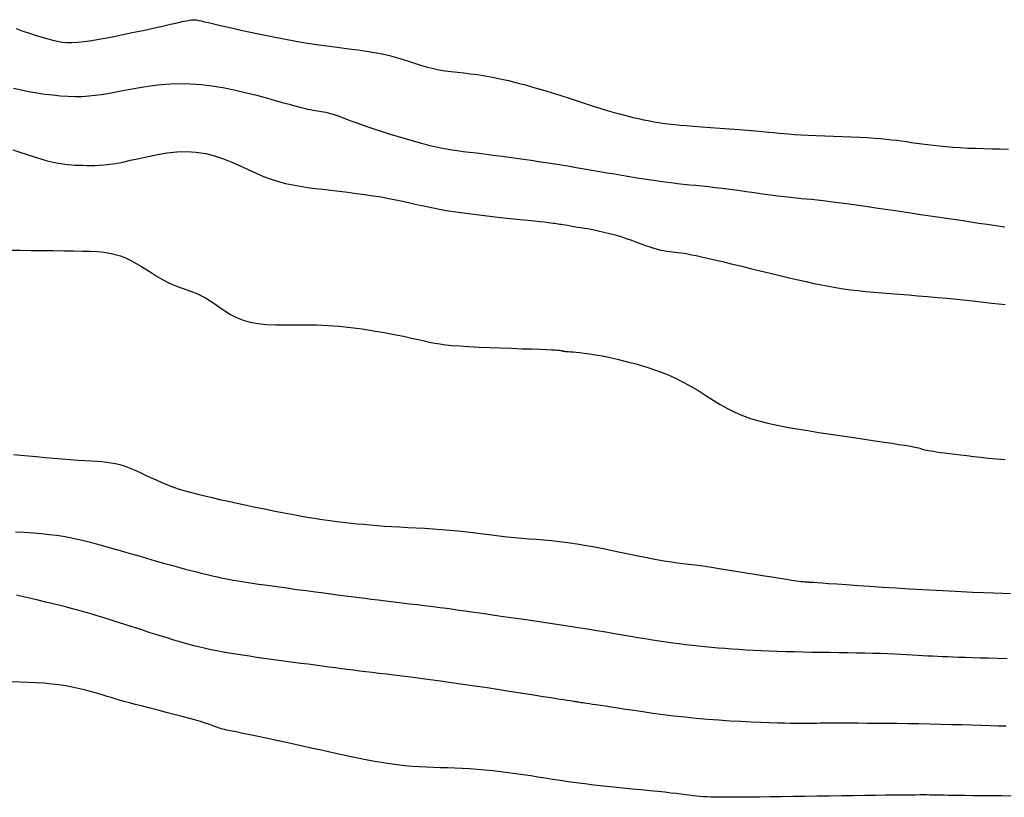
# Model space of a CAD drawing. Header units: millimetres. Extents: x 32690613 to 32693367, y 5343692 to 5344708.
# Tile 413 of 656: x 32692651.67 to 32692660.01, y 5344226.39 to 5344232.97. Entities that reach past the tile are written whole.
import ezdxf

# ---------------------------------------------------------------- set-up
doc = ezdxf.new("R2010")
doc.units = ezdxf.units.MM
doc.header["$LTSCALE"] = 20
for name, color, linetype in [('02-DGM_HL_489.00', 22, 'Continuous'), ('02-DGM_HL_489.50', 32, 'Continuous'), ('02-DGM_HL_490.00', 42, 'Continuous'), ('02-DGM_HL_490.50', 52, 'Continuous'), ('02-DGM_HL_491.00', 62, 'Continuous'), ('02-DGM_HL_491.50', 72, 'Continuous'), ('02-DGM_HL_492.00', 82, 'Continuous'), ('02-DGM_HL_492.50', 92, 'Continuous')]:
    doc.layers.add(name, color=color, linetype=linetype)

msp = doc.modelspace()

# ---------------------------------------------------------------- linework, layer by layer
at = {"layer": '02-DGM_HL_489.00', "elevation": 489, "flags": 128}
msp.add_lwpolyline([(32692651.6439, 5344232.8965), (32692651.7012, 5344232.8761), (32692651.7577, 5344232.857), (32692651.8124, 5344232.8395), (32692651.8641, 5344232.8237), (32692651.9116, 5344232.8099), (32692651.9546, 5344232.7983), (32692651.9944, 5344232.7892), (32692652.0332, 5344232.7827), (32692652.0731, 5344232.779), (32692652.1162, 5344232.7783), (32692652.1646, 5344232.7808), (32692652.2204, 5344232.7867), (32692652.2856, 5344232.7961), (32692652.3615, 5344232.8092), (32692652.4459, 5344232.8252), (32692652.5355, 5344232.8432), (32692652.6271, 5344232.8624), (32692652.7177, 5344232.8819), (32692652.804, 5344232.9009), (32692652.883, 5344232.9184), (32692652.9513, 5344232.9336), (32692653.0067, 5344232.9459), (32692653.0502, 5344232.9554), (32692653.0834, 5344232.9623), (32692653.1082, 5344232.9671), (32692653.1262, 5344232.9701), (32692653.1393, 5344232.9716), (32692653.1491, 5344232.972), (32692653.1575, 5344232.9715), (32692653.1662, 5344232.9704), (32692653.1768, 5344232.9685), (32692653.191, 5344232.9655), (32692653.2104, 5344232.9612), (32692653.2366, 5344232.9551), (32692653.2714, 5344232.947), (32692653.3163, 5344232.9366), (32692653.373, 5344232.9237), (32692653.4424, 5344232.908), (32692653.523, 5344232.89), (32692653.6123, 5344232.8706), (32692653.7082, 5344232.8503), (32692653.8083, 5344232.8298), (32692653.9104, 5344232.8099), (32692654.012, 5344232.7911), (32692654.111, 5344232.7742), (32692654.2055, 5344232.7597), (32692654.2951, 5344232.7472), (32692654.3802, 5344232.7361), (32692654.4608, 5344232.7259), (32692654.5372, 5344232.7159), (32692654.6096, 5344232.7056), (32692654.6781, 5344232.6945), (32692654.743, 5344232.682), (32692654.8044, 5344232.6676), (32692654.8627, 5344232.6517), (32692654.9186, 5344232.635), (32692654.9722, 5344232.6181), (32692655.0243, 5344232.6014), (32692655.0751, 5344232.5855), (32692655.1252, 5344232.5711), (32692655.175, 5344232.5586), (32692655.2249, 5344232.5485), (32692655.2753, 5344232.5404), (32692655.3267, 5344232.5336), (32692655.3793, 5344232.5275), (32692655.4336, 5344232.5215), (32692655.4899, 5344232.5149), (32692655.5486, 5344232.5072), (32692655.6101, 5344232.4978), (32692655.6745, 5344232.486), (32692655.7416, 5344232.4721), (32692655.8109, 5344232.4563), (32692655.8818, 5344232.4388), (32692655.9538, 5344232.4198), (32692656.0266, 5344232.3995), (32692656.0996, 5344232.3783), (32692656.1722, 5344232.3562), (32692656.2441, 5344232.3336), (32692656.315, 5344232.3108), (32692656.3846, 5344232.2881), (32692656.4526, 5344232.2657), (32692656.5189, 5344232.2441), (32692656.5831, 5344232.2235), (32692656.6449, 5344232.2043), (32692656.7043, 5344232.1868), (32692656.7608, 5344232.1711), (32692656.8144, 5344232.1574), (32692656.8647, 5344232.1453), (32692656.9115, 5344232.1349), (32692656.9547, 5344232.1258), (32692656.9939, 5344232.1181), (32692657.0291, 5344232.1115), (32692657.06, 5344232.1059), (32692657.0867, 5344232.1011), (32692657.1108, 5344232.0971), (32692657.1344, 5344232.0935), (32692657.1595, 5344232.0902), (32692657.188, 5344232.087), (32692657.2219, 5344232.0836), (32692657.2632, 5344232.08), (32692657.3139, 5344232.0759), (32692657.3753, 5344232.0712), (32692657.4454, 5344232.0659), (32692657.5216, 5344232.0602), (32692657.6013, 5344232.0542), (32692657.6819, 5344232.0481), (32692657.7606, 5344232.042), (32692657.8349, 5344232.0361), (32692657.9021, 5344232.0305), (32692657.9604, 5344232.0253), (32692658.0112, 5344232.0205), (32692658.0568, 5344232.0161), (32692658.0994, 5344232.012), (32692658.1414, 5344232.0082), (32692658.185, 5344232.0047), (32692658.2325, 5344232.0014), (32692658.2861, 5344231.9984), (32692658.3474, 5344231.9955), (32692658.4152, 5344231.9927), (32692658.4875, 5344231.9899), (32692658.5625, 5344231.9871), (32692658.638, 5344231.9842), (32692658.7123, 5344231.9811), (32692658.7834, 5344231.9778), (32692658.8493, 5344231.9742), (32692658.9087, 5344231.9702), (32692658.962, 5344231.9659), (32692659.0106, 5344231.9613), (32692659.0554, 5344231.9564), (32692659.0977, 5344231.9511), (32692659.1385, 5344231.9456), (32692659.179, 5344231.9398), (32692659.2204, 5344231.9338), (32692659.2635, 5344231.9276), (32692659.3088, 5344231.9213), (32692659.3563, 5344231.915), (32692659.4062, 5344231.9089), (32692659.4587, 5344231.9032), (32692659.5139, 5344231.8978), (32692659.572, 5344231.8931), (32692659.6331, 5344231.889), (32692659.6973, 5344231.8858), (32692659.764, 5344231.8833), (32692659.8326, 5344231.8812), (32692659.9025, 5344231.8795), (32692659.973, 5344231.8779), (32692660.0434, 5344231.8764)], dxfattribs=at)
at = {"layer": '02-DGM_HL_489.50', "elevation": 489.5, "flags": 128}
msp.add_lwpolyline([(32692651.6217, 5344232.3917), (32692651.686, 5344232.3778), (32692651.752, 5344232.3649), (32692651.8191, 5344232.3532), (32692651.8865, 5344232.3431), (32692651.9535, 5344232.3347), (32692652.0193, 5344232.3282), (32692652.0833, 5344232.324), (32692652.1447, 5344232.3223), (32692652.203, 5344232.3233), (32692652.2589, 5344232.3266), (32692652.3133, 5344232.3321), (32692652.367, 5344232.3394), (32692652.421, 5344232.3482), (32692652.4762, 5344232.3582), (32692652.5335, 5344232.3692), (32692652.5938, 5344232.3808), (32692652.6579, 5344232.3926), (32692652.7257, 5344232.4041), (32692652.7973, 5344232.4144), (32692652.8725, 5344232.4229), (32692652.9514, 5344232.4288), (32692653.0337, 5344232.4314), (32692653.1195, 5344232.4301), (32692653.2086, 5344232.424), (32692653.3007, 5344232.4127), (32692653.3945, 5344232.3971), (32692653.4881, 5344232.3782), (32692653.58, 5344232.357), (32692653.6684, 5344232.3348), (32692653.7518, 5344232.3125), (32692653.8283, 5344232.2912), (32692653.8963, 5344232.272), (32692653.9547, 5344232.2558), (32692654.004, 5344232.2424), (32692654.0455, 5344232.2315), (32692654.0803, 5344232.2228), (32692654.1095, 5344232.216), (32692654.1343, 5344232.2106), (32692654.1558, 5344232.2065), (32692654.1753, 5344232.2031), (32692654.1936, 5344232.2003), (32692654.2113, 5344232.1977), (32692654.2289, 5344232.1951), (32692654.2466, 5344232.1922), (32692654.2648, 5344232.1887), (32692654.2839, 5344232.1845), (32692654.3043, 5344232.1792), (32692654.3264, 5344232.1726), (32692654.3506, 5344232.1645), (32692654.3772, 5344232.1548), (32692654.407, 5344232.1436), (32692654.4403, 5344232.1309), (32692654.4778, 5344232.1167), (32692654.5198, 5344232.101), (32692654.5671, 5344232.0839), (32692654.6199, 5344232.0654), (32692654.6786, 5344232.0455), (32692654.742, 5344232.0248), (32692654.8085, 5344232.0037), (32692654.8766, 5344231.9828), (32692654.9447, 5344231.9625), (32692655.0115, 5344231.9434), (32692655.0753, 5344231.9259), (32692655.1346, 5344231.9106), (32692655.1885, 5344231.8979), (32692655.238, 5344231.8874), (32692655.2849, 5344231.8786), (32692655.331, 5344231.8711), (32692655.3778, 5344231.8643), (32692655.4271, 5344231.8578), (32692655.4805, 5344231.8512), (32692655.5399, 5344231.8439), (32692655.6063, 5344231.8355), (32692655.6788, 5344231.8261), (32692655.7561, 5344231.8159), (32692655.8368, 5344231.805), (32692655.9193, 5344231.7936), (32692656.0023, 5344231.7818), (32692656.0844, 5344231.7698), (32692656.1641, 5344231.7578), (32692656.2404, 5344231.7459), (32692656.3133, 5344231.734), (32692656.3835, 5344231.7223), (32692656.4512, 5344231.7108), (32692656.5171, 5344231.6993), (32692656.5816, 5344231.6881), (32692656.6452, 5344231.677), (32692656.7082, 5344231.6661), (32692656.7711, 5344231.6554), (32692656.8338, 5344231.6449), (32692656.8958, 5344231.6349), (32692656.9571, 5344231.6252), (32692657.0172, 5344231.6161), (32692657.0759, 5344231.6076), (32692657.133, 5344231.5998), (32692657.1882, 5344231.5928), (32692657.2413, 5344231.5865), (32692657.293, 5344231.5809), (32692657.3441, 5344231.5756), (32692657.3955, 5344231.5705), (32692657.4481, 5344231.5652), (32692657.5025, 5344231.5595), (32692657.5597, 5344231.5531), (32692657.6205, 5344231.5459), (32692657.6853, 5344231.5376), (32692657.7532, 5344231.5285), (32692657.8227, 5344231.5189), (32692657.8925, 5344231.5091), (32692657.9613, 5344231.4995), (32692658.0275, 5344231.4904), (32692658.09, 5344231.4821), (32692658.1472, 5344231.4749), (32692658.1984, 5344231.469), (32692658.2449, 5344231.4642), (32692658.2887, 5344231.46), (32692658.3316, 5344231.4561), (32692658.3757, 5344231.452), (32692658.4227, 5344231.4474), (32692658.4746, 5344231.4417), (32692658.5334, 5344231.4347), (32692658.6004, 5344231.4261), (32692658.6742, 5344231.416), (32692658.7531, 5344231.4048), (32692658.8353, 5344231.3929), (32692658.9189, 5344231.3806), (32692659.002, 5344231.3682), (32692659.0829, 5344231.3562), (32692659.1597, 5344231.3447), (32692659.231, 5344231.3342), (32692659.2975, 5344231.3244), (32692659.3603, 5344231.3152), (32692659.4206, 5344231.3065), (32692659.4795, 5344231.2979), (32692659.5382, 5344231.2893), (32692659.5977, 5344231.2805), (32692659.6592, 5344231.2713), (32692659.7237, 5344231.2615), (32692659.7913, 5344231.2513), (32692659.8621, 5344231.2409), (32692659.936, 5344231.2303), (32692660.0129, 5344231.2197)], dxfattribs=at)
at = {"layer": '02-DGM_HL_490.00', "elevation": 490, "flags": 128}
msp.add_lwpolyline([(32692651.6157, 5344231.8705), (32692651.676, 5344231.8501), (32692651.7368, 5344231.8299), (32692651.7967, 5344231.8107), (32692651.8542, 5344231.7932), (32692651.9078, 5344231.7782), (32692651.9564, 5344231.7664), (32692652.0003, 5344231.7575), (32692652.0403, 5344231.751), (32692652.0772, 5344231.7465), (32692652.1115, 5344231.7436), (32692652.1442, 5344231.7418), (32692652.176, 5344231.7407), (32692652.2075, 5344231.7398), (32692652.2396, 5344231.7389), (32692652.273, 5344231.7383), (32692652.3086, 5344231.7385), (32692652.3472, 5344231.7399), (32692652.3896, 5344231.743), (32692652.4366, 5344231.7483), (32692652.489, 5344231.7563), (32692652.5476, 5344231.7674), (32692652.613, 5344231.7818), (32692652.6843, 5344231.7982), (32692652.7602, 5344231.8151), (32692652.8395, 5344231.8309), (32692652.9212, 5344231.8441), (32692653.0039, 5344231.8531), (32692653.0865, 5344231.8563), (32692653.1678, 5344231.8522), (32692653.2468, 5344231.8398), (32692653.3234, 5344231.8201), (32692653.3977, 5344231.795), (32692653.4699, 5344231.766), (32692653.5399, 5344231.7348), (32692653.6079, 5344231.7032), (32692653.6741, 5344231.6727), (32692653.7385, 5344231.6452), (32692653.8013, 5344231.6219), (32692653.863, 5344231.6025), (32692653.9241, 5344231.5865), (32692653.9851, 5344231.5733), (32692654.0467, 5344231.5623), (32692654.1093, 5344231.5529), (32692654.1735, 5344231.5445), (32692654.2398, 5344231.5365), (32692654.3086, 5344231.5283), (32692654.3792, 5344231.5199), (32692654.4509, 5344231.5112), (32692654.5228, 5344231.502), (32692654.5942, 5344231.4924), (32692654.6642, 5344231.4823), (32692654.732, 5344231.4715), (32692654.7968, 5344231.4601), (32692654.8581, 5344231.448), (32692654.9171, 5344231.4353), (32692654.9751, 5344231.4222), (32692655.0337, 5344231.4088), (32692655.0943, 5344231.3953), (32692655.1583, 5344231.3818), (32692655.2273, 5344231.3684), (32692655.3025, 5344231.3555), (32692655.3849, 5344231.3429), (32692655.4726, 5344231.331), (32692655.5633, 5344231.3196), (32692655.6543, 5344231.309), (32692655.7434, 5344231.2992), (32692655.828, 5344231.2902), (32692655.9056, 5344231.2822), (32692655.9739, 5344231.2752), (32692656.0311, 5344231.2692), (32692656.0778, 5344231.2642), (32692656.1154, 5344231.2601), (32692656.1455, 5344231.2566), (32692656.1693, 5344231.2537), (32692656.1884, 5344231.2513), (32692656.2039, 5344231.2491), (32692656.2175, 5344231.247), (32692656.2303, 5344231.245), (32692656.2432, 5344231.2429), (32692656.257, 5344231.2407), (32692656.2724, 5344231.2381), (32692656.29, 5344231.2351), (32692656.3107, 5344231.2317), (32692656.3352, 5344231.2276), (32692656.3641, 5344231.2228), (32692656.3981, 5344231.2173), (32692656.4365, 5344231.2108), (32692656.4785, 5344231.2035), (32692656.5234, 5344231.1951), (32692656.5703, 5344231.1857), (32692656.6183, 5344231.1751), (32692656.6668, 5344231.1634), (32692656.7149, 5344231.1505), (32692656.7619, 5344231.1363), (32692656.8075, 5344231.1212), (32692656.8514, 5344231.1058), (32692656.8936, 5344231.0904), (32692656.9338, 5344231.0754), (32692656.9717, 5344231.0614), (32692657.0073, 5344231.0488), (32692657.0404, 5344231.038), (32692657.0707, 5344231.0293), (32692657.0987, 5344231.0226), (32692657.1249, 5344231.0174), (32692657.1498, 5344231.0134), (32692657.1738, 5344231.0103), (32692657.1973, 5344231.0076), (32692657.2209, 5344231.0051), (32692657.2451, 5344231.0023), (32692657.2703, 5344230.999), (32692657.2976, 5344230.9948), (32692657.3277, 5344230.9897), (32692657.3617, 5344230.9832), (32692657.4005, 5344230.9753), (32692657.4451, 5344230.9657), (32692657.4964, 5344230.9542), (32692657.5554, 5344230.9405), (32692657.6225, 5344230.9246), (32692657.6965, 5344230.9068), (32692657.7757, 5344230.8877), (32692657.8582, 5344230.8676), (32692657.9424, 5344230.8471), (32692658.0265, 5344230.8267), (32692658.1088, 5344230.8069), (32692658.1875, 5344230.7881), (32692658.2613, 5344230.7708), (32692658.3306, 5344230.755), (32692658.3965, 5344230.7405), (32692658.4598, 5344230.7274), (32692658.5214, 5344230.7155), (32692658.5822, 5344230.7048), (32692658.6432, 5344230.6952), (32692658.7052, 5344230.6866), (32692658.7691, 5344230.679), (32692658.835, 5344230.6722), (32692658.903, 5344230.6659), (32692658.9731, 5344230.66), (32692659.0455, 5344230.6543), (32692659.1201, 5344230.6485), (32692659.1971, 5344230.6425), (32692659.2766, 5344230.6361), (32692659.3583, 5344230.6292), (32692659.4413, 5344230.6217), (32692659.5244, 5344230.6139), (32692659.6065, 5344230.6059), (32692659.6864, 5344230.5978), (32692659.7628, 5344230.5897), (32692659.8347, 5344230.5818), (32692659.9008, 5344230.5743), (32692659.9603, 5344230.5672), (32692660.0135, 5344230.5605)], dxfattribs=at)
at = {"layer": '02-DGM_HL_490.50', "elevation": 490.5, "flags": 128}
msp.add_lwpolyline([(32692651.5905, 5344231.0223), (32692651.6777, 5344231.021), (32692651.7699, 5344231.0199), (32692651.8641, 5344231.0189), (32692651.9575, 5344231.0179), (32692652.0473, 5344231.0169), (32692652.1306, 5344231.0157), (32692652.2052, 5344231.0143), (32692652.2718, 5344231.0121), (32692652.3315, 5344231.0088), (32692652.3855, 5344231.0037), (32692652.4352, 5344230.9963), (32692652.4818, 5344230.9862), (32692652.5264, 5344230.9727), (32692652.5704, 5344230.9555), (32692652.6147, 5344230.9342), (32692652.6594, 5344230.9095), (32692652.7043, 5344230.8826), (32692652.7492, 5344230.8544), (32692652.7938, 5344230.8261), (32692652.8382, 5344230.7985), (32692652.8819, 5344230.7728), (32692652.9248, 5344230.7499), (32692652.9669, 5344230.7306), (32692653.0082, 5344230.7142), (32692653.0487, 5344230.6996), (32692653.0887, 5344230.6858), (32692653.1283, 5344230.6718), (32692653.1676, 5344230.6566), (32692653.2068, 5344230.6392), (32692653.2459, 5344230.6184), (32692653.2853, 5344230.5937), (32692653.3254, 5344230.5661), (32692653.3672, 5344230.5368), (32692653.4112, 5344230.5071), (32692653.4582, 5344230.4784), (32692653.5089, 5344230.4521), (32692653.5641, 5344230.4294), (32692653.6244, 5344230.4116), (32692653.6904, 5344230.3998), (32692653.7618, 5344230.3929), (32692653.8383, 5344230.3897), (32692653.9193, 5344230.3891), (32692654.0045, 5344230.3896), (32692654.0934, 5344230.3899), (32692654.1857, 5344230.389), (32692654.2808, 5344230.3853), (32692654.3781, 5344230.3781), (32692654.4762, 5344230.3676), (32692654.5735, 5344230.3547), (32692654.6683, 5344230.34), (32692654.7589, 5344230.3242), (32692654.8437, 5344230.3081), (32692654.921, 5344230.2924), (32692654.9892, 5344230.2778), (32692655.0474, 5344230.2649), (32692655.0977, 5344230.2536), (32692655.1431, 5344230.2438), (32692655.1865, 5344230.2354), (32692655.2308, 5344230.228), (32692655.279, 5344230.2215), (32692655.3339, 5344230.2158), (32692655.3984, 5344230.2107), (32692655.4745, 5344230.206), (32692655.5599, 5344230.2017), (32692655.651, 5344230.1977), (32692655.7445, 5344230.1941), (32692655.8371, 5344230.1908), (32692655.9253, 5344230.1878), (32692656.0058, 5344230.1851), (32692656.0752, 5344230.1827), (32692656.1308, 5344230.1806), (32692656.1737, 5344230.1786), (32692656.2057, 5344230.1769), (32692656.2284, 5344230.1754), (32692656.2438, 5344230.174), (32692656.2535, 5344230.1727), (32692656.2593, 5344230.1716), (32692656.263, 5344230.1705), (32692656.2663, 5344230.1694), (32692656.2696, 5344230.1684), (32692656.2737, 5344230.1674), (32692656.2787, 5344230.1664), (32692656.2854, 5344230.1655), (32692656.294, 5344230.1645), (32692656.3051, 5344230.1636), (32692656.3192, 5344230.1627), (32692656.3367, 5344230.1617), (32692656.3581, 5344230.1604), (32692656.3842, 5344230.1584), (32692656.4154, 5344230.1553), (32692656.4525, 5344230.1509), (32692656.4959, 5344230.1447), (32692656.5463, 5344230.1365), (32692656.6043, 5344230.1258), (32692656.6701, 5344230.1124), (32692656.7424, 5344230.0963), (32692656.8196, 5344230.0773), (32692656.8998, 5344230.0556), (32692656.9816, 5344230.0311), (32692657.0631, 5344230.0039), (32692657.1428, 5344229.9738), (32692657.2188, 5344229.941), (32692657.2901, 5344229.9056), (32692657.3571, 5344229.8682), (32692657.4209, 5344229.8298), (32692657.4824, 5344229.791), (32692657.5427, 5344229.7529), (32692657.6027, 5344229.7162), (32692657.6635, 5344229.6817), (32692657.726, 5344229.6502), (32692657.7911, 5344229.6225), (32692657.8592, 5344229.5982), (32692657.9305, 5344229.5767), (32692658.0052, 5344229.5576), (32692658.0837, 5344229.5404), (32692658.1661, 5344229.5245), (32692658.2527, 5344229.5093), (32692658.3436, 5344229.4945), (32692658.4388, 5344229.4795), (32692658.5366, 5344229.4645), (32692658.6348, 5344229.4497), (32692658.7312, 5344229.4354), (32692658.824, 5344229.4217), (32692658.9108, 5344229.4089), (32692658.9896, 5344229.3972), (32692659.0582, 5344229.3869), (32692659.1153, 5344229.3781), (32692659.1615, 5344229.3706), (32692659.1984, 5344229.3643), (32692659.2273, 5344229.3591), (32692659.2497, 5344229.3546), (32692659.2669, 5344229.3509), (32692659.2805, 5344229.3475), (32692659.2918, 5344229.3445), (32692659.3021, 5344229.3416), (32692659.3123, 5344229.3387), (32692659.3229, 5344229.3358), (32692659.3347, 5344229.3328), (32692659.3483, 5344229.3297), (32692659.3644, 5344229.3264), (32692659.3836, 5344229.3229), (32692659.4067, 5344229.319), (32692659.4341, 5344229.3148), (32692659.4659, 5344229.3103), (32692659.5021, 5344229.3054), (32692659.5426, 5344229.3002), (32692659.5874, 5344229.2946), (32692659.6364, 5344229.2887), (32692659.6895, 5344229.2826), (32692659.7467, 5344229.2761), (32692659.8079, 5344229.2693), (32692659.8732, 5344229.2624), (32692659.9426, 5344229.2555), (32692660.016, 5344229.2486)], dxfattribs=at)
at = {"layer": '02-DGM_HL_491.00', "elevation": 491, "flags": 128}
msp.add_lwpolyline([(32692651.6222, 5344229.292), (32692651.6825, 5344229.2864), (32692651.7477, 5344229.2806), (32692651.8168, 5344229.2744), (32692651.8882, 5344229.2681), (32692651.9604, 5344229.2618), (32692652.0318, 5344229.2558), (32692652.1009, 5344229.2502), (32692652.1662, 5344229.2452), (32692652.2261, 5344229.241), (32692652.2796, 5344229.2376), (32692652.3273, 5344229.2347), (32692652.3705, 5344229.2316), (32692652.4103, 5344229.2278), (32692652.4479, 5344229.2228), (32692652.4845, 5344229.216), (32692652.5213, 5344229.207), (32692652.5594, 5344229.1951), (32692652.5999, 5344229.1799), (32692652.6426, 5344229.1621), (32692652.6872, 5344229.1422), (32692652.7332, 5344229.1209), (32692652.7805, 5344229.0989), (32692652.8286, 5344229.0769), (32692652.8773, 5344229.0554), (32692652.9261, 5344229.0353), (32692652.9749, 5344229.0169), (32692653.0242, 5344229.0001), (32692653.0747, 5344228.9846), (32692653.127, 5344228.9699), (32692653.1819, 5344228.9557), (32692653.24, 5344228.9417), (32692653.302, 5344228.9274), (32692653.3685, 5344228.9126), (32692653.4398, 5344228.8969), (32692653.5149, 5344228.8806), (32692653.5923, 5344228.864), (32692653.6704, 5344228.8475), (32692653.7477, 5344228.8314), (32692653.8228, 5344228.8161), (32692653.8941, 5344228.8018), (32692653.9603, 5344228.789), (32692654.0201, 5344228.7779), (32692654.0743, 5344228.7683), (32692654.1239, 5344228.76), (32692654.1699, 5344228.7527), (32692654.2136, 5344228.7463), (32692654.2558, 5344228.7404), (32692654.2977, 5344228.7348), (32692654.3403, 5344228.7293), (32692654.3847, 5344228.7237), (32692654.431, 5344228.718), (32692654.4794, 5344228.7123), (32692654.53, 5344228.7067), (32692654.5831, 5344228.7012), (32692654.6388, 5344228.696), (32692654.6971, 5344228.6911), (32692654.7584, 5344228.6867), (32692654.8225, 5344228.6826), (32692654.8892, 5344228.6789), (32692654.958, 5344228.6753), (32692655.0284, 5344228.6716), (32692655.1, 5344228.6676), (32692655.1723, 5344228.6631), (32692655.2449, 5344228.658), (32692655.3173, 5344228.652), (32692655.389, 5344228.645), (32692655.46, 5344228.6373), (32692655.53, 5344228.6291), (32692655.599, 5344228.6206), (32692655.6669, 5344228.6122), (32692655.7334, 5344228.6041), (32692655.7985, 5344228.5966), (32692655.8621, 5344228.59), (32692655.9242, 5344228.5844), (32692655.9856, 5344228.5795), (32692656.0471, 5344228.5748), (32692656.1097, 5344228.5698), (32692656.1742, 5344228.564), (32692656.2416, 5344228.5568), (32692656.3128, 5344228.548), (32692656.3888, 5344228.5368), (32692656.4698, 5344228.5231), (32692656.5546, 5344228.5073), (32692656.6412, 5344228.4902), (32692656.7277, 5344228.4724), (32692656.8123, 5344228.4547), (32692656.8931, 5344228.4377), (32692656.9682, 5344228.4222), (32692657.0356, 5344228.4088), (32692657.0943, 5344228.3981), (32692657.1461, 5344228.3896), (32692657.1935, 5344228.3827), (32692657.2391, 5344228.3767), (32692657.2855, 5344228.3709), (32692657.3352, 5344228.3649), (32692657.3908, 5344228.3578), (32692657.4549, 5344228.349), (32692657.5292, 5344228.3381), (32692657.6114, 5344228.3255), (32692657.6988, 5344228.3118), (32692657.7882, 5344228.2974), (32692657.8768, 5344228.283), (32692657.9616, 5344228.2692), (32692658.0395, 5344228.2565), (32692658.1076, 5344228.2455), (32692658.1637, 5344228.2366), (32692658.2085, 5344228.2296), (32692658.2434, 5344228.2244), (32692658.2698, 5344228.2207), (32692658.2893, 5344228.2182), (32692658.3032, 5344228.2165), (32692658.313, 5344228.2155), (32692658.3201, 5344228.2149), (32692658.3258, 5344228.2145), (32692658.3304, 5344228.2142), (32692658.3341, 5344228.2139), (32692658.3371, 5344228.2137), (32692658.3394, 5344228.2136), (32692658.3414, 5344228.2135), (32692658.343, 5344228.2134), (32692658.3445, 5344228.2134), (32692658.3463, 5344228.2134), (32692658.35, 5344228.2132), (32692658.3576, 5344228.2127), (32692658.3709, 5344228.2118), (32692658.3919, 5344228.2104), (32692658.4224, 5344228.2083), (32692658.4645, 5344228.2054), (32692658.5199, 5344228.2014), (32692658.5898, 5344228.1965), (32692658.6729, 5344228.1906), (32692658.7667, 5344228.1841), (32692658.869, 5344228.1771), (32692658.9776, 5344228.1698), (32692659.0903, 5344228.1625), (32692659.2047, 5344228.1555), (32692659.3187, 5344228.1488), (32692659.4301, 5344228.1427), (32692659.5379, 5344228.1372), (32692659.6413, 5344228.1322), (32692659.7392, 5344228.1278), (32692659.8308, 5344228.1239), (32692659.9152, 5344228.1205), (32692659.9916, 5344228.1176), (32692660.059, 5344228.1151)], dxfattribs=at)
at = {"layer": '02-DGM_HL_491.50', "elevation": 491.5, "flags": 128}
msp.add_lwpolyline([(32692651.6375, 5344228.6388), (32692651.7156, 5344228.6337), (32692651.7895, 5344228.6285), (32692651.8591, 5344228.6229), (32692651.9242, 5344228.6165), (32692651.9849, 5344228.6092), (32692652.0422, 5344228.6006), (32692652.0973, 5344228.5909), (32692652.1514, 5344228.5797), (32692652.2059, 5344228.5671), (32692652.2619, 5344228.553), (32692652.3208, 5344228.5372), (32692652.3838, 5344228.5196), (32692652.4516, 5344228.5003), (32692652.5234, 5344228.4796), (32692652.5977, 5344228.4581), (32692652.6731, 5344228.4361), (32692652.7483, 5344228.4143), (32692652.8217, 5344228.393), (32692652.8922, 5344228.3728), (32692652.9581, 5344228.3542), (32692653.0185, 5344228.3375), (32692653.0735, 5344228.3227), (32692653.1235, 5344228.3096), (32692653.1691, 5344228.298), (32692653.2107, 5344228.2876), (32692653.2487, 5344228.2784), (32692653.2837, 5344228.2702), (32692653.3162, 5344228.2627), (32692653.3466, 5344228.2558), (32692653.3765, 5344228.2493), (32692653.4073, 5344228.2429), (32692653.4405, 5344228.2365), (32692653.4777, 5344228.2297), (32692653.5204, 5344228.2225), (32692653.57, 5344228.2146), (32692653.6282, 5344228.2057), (32692653.6957, 5344228.1959), (32692653.7709, 5344228.1851), (32692653.8512, 5344228.1739), (32692653.9343, 5344228.1624), (32692654.0179, 5344228.151), (32692654.0994, 5344228.14), (32692654.1765, 5344228.1297), (32692654.2467, 5344228.1204), (32692654.3084, 5344228.1122), (32692654.3629, 5344228.1051), (32692654.4121, 5344228.0988), (32692654.4581, 5344228.093), (32692654.5028, 5344228.0873), (32692654.5483, 5344228.0817), (32692654.5966, 5344228.0758), (32692654.6497, 5344228.0692), (32692654.7088, 5344228.062), (32692654.7728, 5344228.0541), (32692654.8397, 5344228.0459), (32692654.9075, 5344228.0376), (32692654.9744, 5344228.0294), (32692655.0384, 5344228.0216), (32692655.0976, 5344228.0143), (32692655.1499, 5344228.0079), (32692655.1941, 5344228.0025), (32692655.2308, 5344227.998), (32692655.2611, 5344227.9942), (32692655.2863, 5344227.991), (32692655.3075, 5344227.9883), (32692655.3259, 5344227.9859), (32692655.3428, 5344227.9836), (32692655.3592, 5344227.9813), (32692655.3763, 5344227.9787), (32692655.3956, 5344227.9759), (32692655.418, 5344227.9725), (32692655.4451, 5344227.9685), (32692655.4779, 5344227.9636), (32692655.5177, 5344227.9578), (32692655.5659, 5344227.9508), (32692655.6236, 5344227.9426), (32692655.6916, 5344227.9329), (32692655.7685, 5344227.922), (32692655.8524, 5344227.9101), (32692655.9415, 5344227.8973), (32692656.0338, 5344227.884), (32692656.1274, 5344227.8703), (32692656.2206, 5344227.8564), (32692656.3113, 5344227.8425), (32692656.398, 5344227.8289), (32692656.4807, 5344227.8156), (32692656.5597, 5344227.8026), (32692656.6351, 5344227.7901), (32692656.7073, 5344227.7779), (32692656.7765, 5344227.7662), (32692656.843, 5344227.755), (32692656.9071, 5344227.7444), (32692656.969, 5344227.7343), (32692657.029, 5344227.7248), (32692657.0874, 5344227.7159), (32692657.1445, 5344227.7075), (32692657.2005, 5344227.6995), (32692657.2556, 5344227.6921), (32692657.3103, 5344227.6851), (32692657.3647, 5344227.6786), (32692657.4191, 5344227.6725), (32692657.4737, 5344227.6667), (32692657.5289, 5344227.6614), (32692657.5849, 5344227.6565), (32692657.6419, 5344227.6519), (32692657.7002, 5344227.6476), (32692657.7601, 5344227.6437), (32692657.8218, 5344227.6401), (32692657.8855, 5344227.6367), (32692657.9511, 5344227.6337), (32692658.0186, 5344227.6309), (32692658.0878, 5344227.6284), (32692658.1586, 5344227.6261), (32692658.2308, 5344227.6241), (32692658.3044, 5344227.6223), (32692658.3792, 5344227.6207), (32692658.455, 5344227.6193), (32692658.5313, 5344227.6181), (32692658.6073, 5344227.6169), (32692658.6823, 5344227.6157), (32692658.7558, 5344227.6145), (32692658.827, 5344227.6131), (32692658.8953, 5344227.6115), (32692658.96, 5344227.6097), (32692659.0205, 5344227.6076), (32692659.0772, 5344227.6052), (32692659.1304, 5344227.6026), (32692659.1805, 5344227.6), (32692659.228, 5344227.5972), (32692659.2733, 5344227.5945), (32692659.3168, 5344227.5919), (32692659.3588, 5344227.5895), (32692659.3999, 5344227.5872), (32692659.4409, 5344227.5852), (32692659.4828, 5344227.5832), (32692659.5264, 5344227.5814), (32692659.5726, 5344227.5797), (32692659.6224, 5344227.5779), (32692659.6766, 5344227.5761), (32692659.7362, 5344227.5743), (32692659.8019, 5344227.5723), (32692659.8733, 5344227.5702), (32692659.9498, 5344227.568), (32692660.0309, 5344227.5657)], dxfattribs=at)
at = {"layer": '02-DGM_HL_492.00', "elevation": 492, "flags": 128}
msp.add_lwpolyline([(32692660.0243, 5344226.9926), (32692659.9587, 5344226.9943), (32692659.8875, 5344226.9963), (32692659.8114, 5344226.9985), (32692659.7309, 5344227.0008), (32692659.6467, 5344227.0031), (32692659.5593, 5344227.0054), (32692659.4693, 5344227.0076), (32692659.3773, 5344227.0096), (32692659.2841, 5344227.0114), (32692659.1908, 5344227.0129), (32692659.0988, 5344227.0142), (32692659.0092, 5344227.0153), (32692658.9233, 5344227.0162), (32692658.8426, 5344227.0169), (32692658.7681, 5344227.0174), (32692658.7013, 5344227.0177), (32692658.643, 5344227.0179), (32692658.5926, 5344227.0179), (32692658.5488, 5344227.0178), (32692658.5107, 5344227.0176), (32692658.4772, 5344227.0174), (32692658.447, 5344227.0171), (32692658.4193, 5344227.0167), (32692658.3927, 5344227.0163), (32692658.3664, 5344227.016), (32692658.339, 5344227.0157), (32692658.3094, 5344227.0155), (32692658.2765, 5344227.0155), (32692658.239, 5344227.0158), (32692658.1958, 5344227.0165), (32692658.1457, 5344227.0175), (32692658.0875, 5344227.019), (32692658.0204, 5344227.021), (32692657.9454, 5344227.0237), (32692657.8637, 5344227.0271), (32692657.7765, 5344227.0312), (32692657.6852, 5344227.0363), (32692657.591, 5344227.0425), (32692657.4951, 5344227.0497), (32692657.3989, 5344227.0581), (32692657.3036, 5344227.0678), (32692657.21, 5344227.0784), (32692657.1192, 5344227.0897), (32692657.0319, 5344227.1013), (32692656.9491, 5344227.113), (32692656.8716, 5344227.1244), (32692656.8003, 5344227.1351), (32692656.7362, 5344227.1449), (32692656.6798, 5344227.1535), (32692656.6308, 5344227.1609), (32692656.5885, 5344227.1673), (32692656.5523, 5344227.1728), (32692656.5215, 5344227.1774), (32692656.4955, 5344227.1813), (32692656.4737, 5344227.1846), (32692656.4554, 5344227.1874), (32692656.44, 5344227.1897), (32692656.427, 5344227.1917), (32692656.4162, 5344227.1934), (32692656.407, 5344227.1949), (32692656.399, 5344227.1962), (32692656.392, 5344227.1973), (32692656.3854, 5344227.1984), (32692656.3789, 5344227.1994), (32692656.3719, 5344227.2005), (32692656.3629, 5344227.2018), (32692656.3502, 5344227.2038), (32692656.3321, 5344227.2066), (32692656.307, 5344227.2105), (32692656.2732, 5344227.2158), (32692656.2289, 5344227.2227), (32692656.1726, 5344227.2316), (32692656.1032, 5344227.2426), (32692656.0222, 5344227.2554), (32692655.9322, 5344227.2696), (32692655.8352, 5344227.2848), (32692655.7337, 5344227.3005), (32692655.6299, 5344227.3164), (32692655.5261, 5344227.332), (32692655.4246, 5344227.3468), (32692655.3273, 5344227.3607), (32692655.2347, 5344227.3735), (32692655.1467, 5344227.3853), (32692655.0632, 5344227.3963), (32692654.9844, 5344227.4064), (32692654.9101, 5344227.4157), (32692654.8404, 5344227.4243), (32692654.7752, 5344227.4323), (32692654.7145, 5344227.4398), (32692654.6575, 5344227.4468), (32692654.6034, 5344227.4534), (32692654.5512, 5344227.4599), (32692654.5002, 5344227.4663), (32692654.4495, 5344227.4727), (32692654.3981, 5344227.4793), (32692654.3454, 5344227.4861), (32692654.2906, 5344227.4932), (32692654.2337, 5344227.5007), (32692654.1752, 5344227.5085), (32692654.1152, 5344227.5165), (32692654.0541, 5344227.5247), (32692653.9921, 5344227.533), (32692653.9296, 5344227.5415), (32692653.8667, 5344227.55), (32692653.8039, 5344227.5585), (32692653.7414, 5344227.567), (32692653.6797, 5344227.5755), (32692653.619, 5344227.5842), (32692653.5596, 5344227.5929), (32692653.5021, 5344227.6017), (32692653.4466, 5344227.6107), (32692653.3936, 5344227.6198), (32692653.3431, 5344227.6292), (32692653.2944, 5344227.639), (32692653.2464, 5344227.6495), (32692653.198, 5344227.661), (32692653.1481, 5344227.6737), (32692653.0957, 5344227.6879), (32692653.0397, 5344227.7039), (32692652.9791, 5344227.722), (32692652.9132, 5344227.7422), (32692652.8433, 5344227.7641), (32692652.7709, 5344227.787), (32692652.6978, 5344227.8105), (32692652.6256, 5344227.8337), (32692652.5559, 5344227.8562), (32692652.4904, 5344227.8773), (32692652.4307, 5344227.8963), (32692652.3779, 5344227.9129), (32692652.3308, 5344227.9274), (32692652.2878, 5344227.9403), (32692652.247, 5344227.9521), (32692652.2068, 5344227.9634), (32692652.1654, 5344227.9746), (32692652.1211, 5344227.9863), (32692652.0722, 5344227.999), (32692652.0174, 5344228.013), (32692651.9579, 5344228.0281), (32692651.8953, 5344228.0437), (32692651.8314, 5344228.0594), (32692651.7676, 5344228.0746), (32692651.7058, 5344228.089), (32692651.6475, 5344228.102)], dxfattribs=at)
at = {"layer": '02-DGM_HL_492.50', "elevation": 492.5, "flags": 128}
msp.add_lwpolyline([(32692660.0666, 5344226.4016), (32692659.9826, 5344226.4024), (32692659.8983, 5344226.4032), (32692659.8165, 5344226.4039), (32692659.7402, 5344226.4047), (32692659.6724, 5344226.4054), (32692659.6153, 5344226.4061), (32692659.5681, 5344226.4068), (32692659.5295, 5344226.4074), (32692659.4979, 5344226.4079), (32692659.4719, 5344226.4085), (32692659.45, 5344226.409), (32692659.4307, 5344226.4094), (32692659.4126, 5344226.4098), (32692659.3943, 5344226.4101), (32692659.3744, 5344226.4104), (32692659.3516, 5344226.4106), (32692659.3246, 5344226.4106), (32692659.2919, 5344226.4106), (32692659.2524, 5344226.4104), (32692659.2047, 5344226.41), (32692659.1474, 5344226.4094), (32692659.0796, 5344226.4086), (32692659.0025, 5344226.4077), (32692658.9173, 5344226.4066), (32692658.8256, 5344226.4053), (32692658.7288, 5344226.404), (32692658.6283, 5344226.4025), (32692658.5255, 5344226.4011), (32692658.4219, 5344226.3996), (32692658.319, 5344226.3981), (32692658.2177, 5344226.3967), (32692658.1194, 5344226.3953), (32692658.0251, 5344226.3941), (32692657.9359, 5344226.393), (32692657.8529, 5344226.3921), (32692657.7772, 5344226.3915), (32692657.7101, 5344226.3911), (32692657.6521, 5344226.391), (32692657.6024, 5344226.3912), (32692657.5597, 5344226.3918), (32692657.5225, 5344226.3927), (32692657.4897, 5344226.3941), (32692657.4597, 5344226.3959), (32692657.4314, 5344226.3981), (32692657.4034, 5344226.4008), (32692657.3744, 5344226.4041), (32692657.3436, 5344226.4078), (32692657.3101, 5344226.412), (32692657.2731, 5344226.4167), (32692657.2318, 5344226.4218), (32692657.1854, 5344226.4273), (32692657.133, 5344226.4333), (32692657.0738, 5344226.4397), (32692657.0075, 5344226.4464), (32692656.9351, 5344226.4536), (32692656.8581, 5344226.4611), (32692656.778, 5344226.469), (32692656.6964, 5344226.4772), (32692656.6148, 5344226.4857), (32692656.5346, 5344226.4946), (32692656.4575, 5344226.5038), (32692656.3844, 5344226.5133), (32692656.315, 5344226.523), (32692656.2487, 5344226.5329), (32692656.1846, 5344226.5428), (32692656.1221, 5344226.5527), (32692656.0604, 5344226.5625), (32692655.9988, 5344226.5721), (32692655.9364, 5344226.5815), (32692655.8729, 5344226.5905), (32692655.8083, 5344226.5991), (32692655.743, 5344226.6071), (32692655.6774, 5344226.6145), (32692655.6118, 5344226.6211), (32692655.5466, 5344226.6269), (32692655.4821, 5344226.6317), (32692655.4188, 5344226.6355), (32692655.3568, 5344226.6382), (32692655.2959, 5344226.6402), (32692655.2357, 5344226.6418), (32692655.1759, 5344226.6434), (32692655.116, 5344226.6454), (32692655.0558, 5344226.6481), (32692654.9948, 5344226.652), (32692654.9327, 5344226.6575), (32692654.8691, 5344226.6648), (32692654.8034, 5344226.674), (32692654.7351, 5344226.685), (32692654.6636, 5344226.6977), (32692654.5884, 5344226.7122), (32692654.5089, 5344226.7283), (32692654.4245, 5344226.746), (32692654.3348, 5344226.7652), (32692654.2396, 5344226.7859), (32692654.1408, 5344226.8074), (32692654.0409, 5344226.8293), (32692653.9423, 5344226.8509), (32692653.8474, 5344226.8717), (32692653.7586, 5344226.891), (32692653.6783, 5344226.9083), (32692653.609, 5344226.923), (32692653.5523, 5344226.9348), (32692653.5072, 5344226.9438), (32692653.4719, 5344226.9508), (32692653.4446, 5344226.9561), (32692653.4235, 5344226.9602), (32692653.4069, 5344226.9638), (32692653.393, 5344226.9673), (32692653.38, 5344226.9712), (32692653.3663, 5344226.976), (32692653.3507, 5344226.9818), (32692653.3324, 5344226.9887), (32692653.3102, 5344226.9968), (32692653.2834, 5344227.0062), (32692653.2508, 5344227.017), (32692653.2116, 5344227.0292), (32692653.1647, 5344227.0429), (32692653.1098, 5344227.0582), (32692653.0483, 5344227.0746), (32692652.9823, 5344227.0919), (32692652.9137, 5344227.1096), (32692652.8447, 5344227.1272), (32692652.7772, 5344227.1445), (32692652.7132, 5344227.161), (32692652.6548, 5344227.1763), (32692652.6034, 5344227.19), (32692652.5583, 5344227.2025), (32692652.518, 5344227.2139), (32692652.4814, 5344227.2246), (32692652.4469, 5344227.2349), (32692652.4134, 5344227.2449), (32692652.3794, 5344227.2552), (32692652.3437, 5344227.2658), (32692652.305, 5344227.277), (32692652.2632, 5344227.2887), (32692652.2182, 5344227.3004), (32692652.17, 5344227.3119), (32692652.1187, 5344227.3229), (32692652.064, 5344227.3331), (32692652.0061, 5344227.3422), (32692651.945, 5344227.3498), (32692651.8806, 5344227.3559), (32692651.8136, 5344227.3605), (32692651.7446, 5344227.364), (32692651.6741, 5344227.3668), (32692651.603, 5344227.3691)], dxfattribs=at)

doc.saveas('drawing.dxf')
